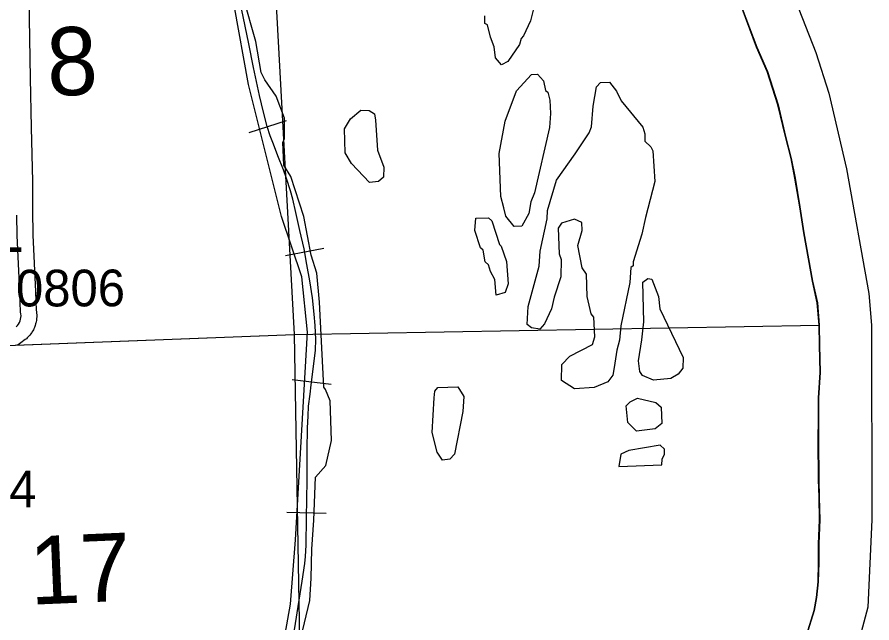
# Model space of a CAD drawing. Extents: x 128.7 to 185.5, y -21.4 to 12.6.
# Drawn here: x 171.309 to 172.942, y 3.075 to 4.23 of the extents above; entities that cross this region are included whole.
import ezdxf

# ---------------------------------------------------------------- set-up
doc = ezdxf.new("R2010")
doc.units = 0
for name, color, linetype in [('tdCoClipBndry', 7, 'Continuous'), ('tdCoCoBndry', 7, 'Continuous'), ('tdCoHydroRiver', 7, 'Continuous'), ('tdCoRRCL', 7, 'Continuous'), ('tdCoSecRdNmbr', 7, 'Continuous'), ('tdCoSecRdTxt', 7, 'Continuous'), ('tdCoSecRteBand', 7, 'Continuous'), ('tdCoSecRteCL', 7, 'Continuous'), ('tdCoSectLine', 7, 'Continuous'), ('tdCoSectLinePart', 7, 'Continuous'), ('tdCoSectNmbr', 7, 'Continuous'), ('tdCoStBndry', 7, 'Continuous'), ('tdCoStBndryPart', 7, 'Continuous'), ('tdCoSurfGravel', 7, 'Continuous'), ('tdCoTwpBndryShd', 7, 'Continuous')]:
    doc.layers.add(name, color=color, linetype=linetype)

msp = doc.modelspace()

# ---------------------------------------------------------------- linework, layer by layer
at = {"layer": 'tdCoClipBndry'}
msp.add_lwpolyline([(172.3444, 5.3843), (172.3985, 5.2066), (172.4387, 5.0005), (172.4499, 4.9064), (172.4728, 4.8248), (172.4958, 4.7636), (172.5275, 4.711), (172.6538, 4.5566), (172.6824, 4.5146), (172.7359, 4.415), (172.8348, 4.1631), (172.8594, 4.0856), (172.893, 3.9407), (172.9355, 3.7028), (172.9407, 3.6429), (172.9416, 3.2713), (172.9338, 3.1045), (172.9109, 3.0184)], dxfattribs=at)
at = {"layer": 'tdCoCoBndry'}
for p, q in [((172.6941, 4.2467), (172.7219, 4.1731)), ((172.7219, 4.1731), (172.7422, 4.1265)), ((172.7422, 4.1265), (172.7624, 4.0629)), ((172.7624, 4.0629), (172.7767, 4.0024)), ((172.7767, 4.0024), (172.7875, 3.9606)), ((172.7875, 3.9606), (172.795, 3.9232)), ((172.795, 3.9232), (172.8041, 3.8683)), ((172.8041, 3.8683), (172.8117, 3.8185)), ((172.8117, 3.8185), (172.8208, 3.7692)), ((172.8208, 3.7692), (172.8283, 3.7266)), ((172.8283, 3.7266), (172.8374, 3.6852)), ((172.8374, 3.6852), (172.8412, 3.6427)), ((172.8412, 3.6427), (172.8418, 3.6045)), ((172.8418, 3.6045), (172.8429, 3.5521)), ((172.8429, 3.5521), (172.8397, 3.5038)), ((172.8397, 3.5038), (172.8397, 3.4648)), ((172.8397, 3.4648), (172.8393, 3.4238)), ((172.8393, 3.4238), (172.8401, 3.3474)), ((172.8401, 3.3474), (172.8412, 3.3144)), ((172.8412, 3.3144), (172.842, 3.271)), ((172.842, 3.271), (172.84, 3.2253)), ((172.84, 3.2253), (172.84, 3.1899)), ((172.84, 3.1899), (172.8392, 3.1529)), ((172.8392, 3.1529), (172.836, 3.123)), ((172.836, 3.123), (172.8316, 3.098)), ((172.8316, 3.098), (172.8168, 3.051))]:
    msp.add_line(p, q, dxfattribs=at)
for points in [[(172.8165, 3.051), (172.8312, 3.098), (172.8356, 3.123), (172.8388, 3.1529), (172.8396, 3.1899), (172.8396, 3.2253), (172.8416, 3.271), (172.8409, 3.3144), (172.8397, 3.3474), (172.8389, 3.4238), (172.8393, 3.4648), (172.8394, 3.5038), (172.8425, 3.5521), (172.8414, 3.6045), (172.8408, 3.6427), (172.8371, 3.6852), (172.8279, 3.7266), (172.8204, 3.7692), (172.8113, 3.8185), (172.8037, 3.8683), (172.7946, 3.9232), (172.7871, 3.9606), (172.7764, 4.0024), (172.7621, 4.0629), (172.7418, 4.1265), (172.7215, 4.1731), (172.6937, 4.2467)], [(172.6941, 4.2467), (172.7219, 4.1731), (172.7422, 4.1265), (172.7624, 4.0629), (172.7767, 4.0024), (172.7875, 3.9606), (172.795, 3.9232), (172.8041, 3.8683), (172.8117, 3.8185), (172.8208, 3.7692), (172.8283, 3.7266), (172.8374, 3.6852), (172.8412, 3.6427), (172.8418, 3.6045), (172.8429, 3.5521), (172.8397, 3.5038), (172.8397, 3.4648), (172.8393, 3.4238), (172.8401, 3.3474), (172.8412, 3.3144), (172.842, 3.271), (172.84, 3.2253), (172.84, 3.1899), (172.8392, 3.1529), (172.836, 3.123), (172.8316, 3.098), (172.8168, 3.051)]]:
    msp.add_lwpolyline(points, dxfattribs=at)
at = {"layer": 'tdCoHydroRiver'}
for points in [[(171.8408, 3.0026), (171.8679, 3.1173), (171.871, 3.16), (171.872, 3.2153), (171.8761, 3.2707), (171.8793, 3.3523), (171.899, 3.3746), (171.9098, 3.4223), (171.9069, 3.498), (171.8981, 3.5198), (171.8948, 3.5244), (171.8869, 3.6867), (171.8816, 3.7418), (171.8708, 3.7761), (171.8569, 3.8498), (171.8318, 3.9262), (171.8184, 3.9478), (171.8167, 3.9919), (171.8196, 3.9983), (171.8196, 4.0378), (171.8038, 4.0798), (171.782, 4.1106), (171.7752, 4.1245), (171.765, 4.1841), (171.7412, 4.2669)], [(172.2962, 4.249), (172.2893, 4.2234), (172.2762, 4.1945), (172.2716, 4.1896), (172.2689, 4.1784), (172.2465, 4.146), (172.2341, 4.1392)], [(172.2341, 4.1392), (172.2225, 4.1529), (172.2202, 4.1734), (172.2131, 4.1921), (172.2075, 4.2155), (172.2026, 4.2185), (172.2021, 4.2327)], [(172.2587, 3.8306), (172.2422, 3.8505), (172.2384, 3.8662), (172.2328, 3.8881), (172.2296, 3.9701), (172.2414, 4.0321), (172.2629, 4.0898), (172.2917, 4.1209), (172.3027, 4.1213), (172.3142, 4.1091), (172.3181, 4.0903), (172.323, 4.0874), (172.3267, 4.0717), (172.3277, 4.0465), (172.3256, 4.0196), (172.2973, 3.8953), (172.2901, 3.8777), (172.2862, 3.8554), (172.2729, 3.8312), (172.2587, 3.8306)], [(172.3734, 3.5209), (172.3491, 3.5373), (172.3495, 3.5673), (172.3646, 3.5837), (172.408, 3.6059), (172.4122, 3.6203), (172.4107, 3.6581), (172.4057, 3.6642), (172.3981, 3.6971), (172.3965, 3.7397), (172.3881, 3.752), (172.3801, 3.7943), (172.3885, 3.823), (172.3879, 3.8388), (172.3735, 3.8446), (172.3485, 3.8373), (172.3425, 3.8276), (172.3444, 3.7787), (172.348, 3.7678), (172.3477, 3.7346), (172.335, 3.6962), (172.3296, 3.6739), (172.3165, 3.645), (172.3074, 3.6352), (172.2915, 3.6377), (172.2834, 3.6437), (172.2852, 3.6785), (172.3059, 3.7551), (172.3079, 3.7836), (172.3213, 3.8457), (172.3223, 3.8615), (172.339, 3.919), (172.3749, 3.9694), (172.4018, 4.0099), (172.4061, 4.0211), (172.4093, 4.0607), (172.4158, 4.0973), (172.4233, 4.1055), (172.4407, 4.1061), (172.454, 4.0893), (172.4626, 4.0707), (172.504, 4.0202), (172.5077, 4.0077), (172.5082, 3.9935), (172.5197, 3.9829), (172.5231, 3.9751), (172.527, 3.9169), (172.5091, 3.8483), (172.5025, 3.8164), (172.4856, 3.7637), (172.4859, 3.7558), (172.4813, 3.7524), (172.4792, 3.7239), (172.4619, 3.6412), (172.4598, 3.6142), (172.4542, 3.5951), (172.4492, 3.5617), (172.4466, 3.5474), (172.4376, 3.5344), (172.4112, 3.5239), (172.3734, 3.5209)], [(171.9823, 3.9147), (171.9477, 3.9512), (171.9359, 3.9713), (171.9341, 4.017), (171.946, 4.0364), (171.9659, 4.053), (171.9817, 4.052), (171.9914, 4.0461), (171.9935, 4.0335), (171.9972, 3.9768), (172.0096, 3.9441), (172.0087, 3.9252), (171.9996, 3.9169), (171.9823, 3.9147)], [(172.2243, 3.6998), (172.2216, 3.7297), (172.2131, 3.7452), (172.2095, 3.7577), (172.2029, 3.7637), (172.1989, 3.7857), (172.194, 3.7902), (172.1832, 3.823), (172.1855, 3.8468), (172.2091, 3.8477), (172.2157, 3.8416), (172.2301, 3.7964), (172.2333, 3.7933), (172.244, 3.7638), (172.2472, 3.7212), (172.2415, 3.7052), (172.2243, 3.6998)], [(172.5243, 3.5378), (172.5035, 3.5464), (172.4984, 3.5541), (172.4961, 3.5746), (172.5024, 3.6143), (172.5058, 3.6492), (172.5044, 3.7249), (172.5136, 3.7316), (172.5216, 3.7303), (172.5339, 3.6976), (172.5364, 3.674), (172.5811, 3.581), (172.5803, 3.5605), (172.5713, 3.5491), (172.5574, 3.5406), (172.5243, 3.5378)], [(172.1213, 3.3848), (172.1112, 3.4002), (172.1019, 3.4377), (172.1056, 3.5042), (172.1067, 3.5168), (172.1128, 3.5234), (172.1506, 3.5249), (172.1624, 3.5064), (172.1603, 3.4779), (172.1445, 3.3967), (172.1354, 3.3869), (172.1213, 3.3848)], [(172.4918, 3.4402), (172.4754, 3.4569), (172.4726, 3.4884), (172.4801, 3.4966), (172.4941, 3.5034), (172.5291, 3.4953), (172.539, 3.4862), (172.5402, 3.4547), (172.5279, 3.4448), (172.4918, 3.4402)], [(172.5452, 3.406), (172.537, 3.4135), (172.4774, 3.4033), (172.4619, 3.3964), (172.4581, 3.3726), (172.5401, 3.3758), (172.5412, 3.3868), (172.5456, 3.3965), (172.5452, 3.406)]]:
    msp.add_lwpolyline(points, dxfattribs=at)
at = {"layer": 'tdCoRRCL'}
for p, q in [((171.8228, 4.0326), (171.7515, 4.0093)), ((171.8952, 3.7888), (171.8215, 3.7749)), ((171.9087, 3.5291), (171.8343, 3.5386)), ((171.8994, 3.2834), (171.8244, 3.2851))]:
    msp.add_line(p, q, dxfattribs=at)
for points in [[(171.1884, 1.9649), (171.3367, 2.1316), (171.5099, 2.3702), (171.5345, 2.409), (171.641, 2.6782), (171.771, 2.9136), (171.8157, 3.0242), (171.8314, 3.11), (171.8405, 3.2327), (171.8635, 3.6293), (171.8532, 3.7347), (171.8141, 3.8501), (171.7508, 4.1019), (171.6687, 4.5567), (171.5968, 4.9724), (171.5427, 5.2119), (171.4809, 5.4045)], [(171.8357, 3.0406), (171.846, 3.1056), (171.8538, 3.1541), (171.8585, 3.1879), (171.8601, 3.201), (171.8612, 3.2228), (171.8617, 3.2752), (171.8633, 3.346), (171.863, 3.4034), (171.864, 3.4466), (171.8651, 3.4692), (171.8659, 3.4881), (171.8688, 3.5111), (171.8709, 3.529), (171.8766, 3.5741), (171.8787, 3.595), (171.8795, 3.6155), (171.8785, 3.6417), (171.8766, 3.6634), (171.873, 3.6946), (171.868, 3.7269), (171.8627, 3.7586), (171.8572, 3.788), (171.8494, 3.8233), (171.8415, 3.8579), (171.836, 3.8829), (171.8313, 3.8991), (171.8234, 3.9224), (171.8179, 3.9387), (171.8072, 3.9654), (171.7988, 3.9882), (171.7927, 4.004), (171.787, 4.0215), (171.7796, 4.049), (171.772, 4.0808), (171.7608, 4.1345), (171.7516, 4.1793), (171.7377, 4.2467)], [(171.8357, 3.0406), (171.846, 3.1056), (171.8538, 3.1541), (171.8585, 3.1879), (171.8601, 3.201), (171.8612, 3.2228), (171.8617, 3.2752), (171.8633, 3.346), (171.863, 3.4034), (171.864, 3.4466), (171.8651, 3.4692), (171.8659, 3.4881), (171.8688, 3.5111), (171.8709, 3.529), (171.8766, 3.5741), (171.8787, 3.595), (171.8795, 3.6155), (171.8785, 3.6417), (171.8766, 3.6634), (171.873, 3.6946), (171.868, 3.7269), (171.8627, 3.7586), (171.8572, 3.788), (171.8494, 3.8233), (171.8415, 3.8579), (171.836, 3.8829), (171.8313, 3.8991), (171.8234, 3.9224), (171.8179, 3.9387), (171.8072, 3.9654), (171.7988, 3.9882), (171.7927, 4.004), (171.787, 4.0215), (171.7796, 4.049), (171.772, 4.0808), (171.7608, 4.1345), (171.7516, 4.1793), (171.7377, 4.2467)]]:
    msp.add_lwpolyline(points, dxfattribs=at)
at = {"layer": 'tdCoSecRteBand'}
msp.add_lwpolyline([(171.3316, 4.2666), (171.3338, 4.1138), (171.3358, 4.0198), (171.3385, 3.9168), (171.3385, 3.9164), (171.3385, 3.916), (171.3385, 3.8865), (171.3385, 3.883), (171.3388, 3.8532), (171.3395, 3.8233), (171.3391, 3.8233), (171.3392, 3.823), (171.3392, 3.8145), (171.3444, 3.7068), (171.3444, 3.7067), (171.3444, 3.7065), (171.3458, 3.6707), (171.346, 3.6694), (171.3464, 3.6676), (171.3465, 3.6658), (171.3467, 3.6624), (171.3468, 3.6606), (171.3467, 3.6588), (171.3465, 3.6555), (171.3463, 3.6537), (171.346, 3.6519), (171.3454, 3.6485), (171.3451, 3.6468), (171.3446, 3.645), (171.3436, 3.6418), (171.343, 3.6401), (171.3423, 3.6384), (171.3409, 3.6353), (171.3402, 3.6337), (171.3392, 3.6321), (171.3375, 3.6292), (171.3365, 3.6277), (171.3354, 3.6262), (171.3334, 3.6235), (171.3322, 3.6221), (171.331, 3.6208), (171.3286, 3.6184), (171.3268, 3.6167), (171.3248, 3.6152), (171.316, 3.6088), (171.3111, 3.6053), (171.3053, 3.6039)], dxfattribs=at)
at = {"layer": 'tdCoSecRteCL'}
msp.add_lwpolyline([(171.3073, 3.6395), (171.3097, 3.6419), (171.3118, 3.6446), (171.3135, 3.6476), (171.3149, 3.6507), (171.3159, 3.6539), (171.3165, 3.6573), (171.3167, 3.6607), (171.3165, 3.664), (171.3159, 3.6674), (171.3144, 3.7054), (171.3092, 3.8136), (171.3088, 3.8527)], dxfattribs=at)
at = {"layer": 'tdCoSectLine'}
for points in [[(172.8408, 3.6427), (172.8371, 3.6852), (172.8279, 3.7266), (172.8204, 3.7692), (172.8113, 3.8185), (172.8037, 3.8683), (172.7946, 3.9232), (172.7871, 3.9606), (172.7764, 4.0024), (172.7621, 4.0629), (172.7418, 4.1265), (172.7215, 4.1731), (172.6937, 4.2467), (172.6781, 4.2819), (172.6605, 4.3271), (172.6429, 4.3784), (172.625, 4.4143), (172.5971, 4.4624), (172.5713, 4.5002), (172.5284, 4.5496), (172.4922, 4.5942), (172.4679, 4.6256), (172.4456, 4.6532)], [(171.7838, 4.6263), (171.838, 3.6251)], [(171.838, 3.6251), (172.8408, 3.6427)], [(172.6317, 2.6775), (172.6508, 2.7185), (172.6723, 2.7595), (172.6986, 2.8036), (172.7233, 2.8482), (172.7456, 2.8895), (172.7651, 2.9313), (172.7902, 2.9898), (172.8165, 3.051), (172.8312, 3.098), (172.8356, 3.123), (172.8388, 3.1529), (172.8396, 3.1899), (172.8396, 3.2253), (172.8416, 3.271), (172.8409, 3.3144), (172.8397, 3.3474), (172.8389, 3.4238), (172.8393, 3.4648), (172.8394, 3.5038), (172.8425, 3.5521), (172.8414, 3.6045), (172.8408, 3.6427)], [(170.8237, 3.5862), (171.838, 3.6251)], [(171.838, 3.6251), (171.8556, 2.6397)]]:
    msp.add_lwpolyline(points, dxfattribs=at)
at = {"layer": 'tdCoSectLinePart'}
for points in [[(172.8408, 3.6427), (172.8371, 3.6852), (172.8279, 3.7266), (172.8204, 3.7692), (172.8113, 3.8185), (172.8037, 3.8683), (172.7946, 3.9232), (172.7871, 3.9606), (172.7764, 4.0024), (172.7621, 4.0629), (172.7418, 4.1265), (172.7215, 4.1731), (172.6937, 4.2467), (172.6781, 4.2819), (172.6605, 4.3271), (172.6429, 4.3784), (172.625, 4.4143), (172.5971, 4.4624), (172.5713, 4.5002), (172.5284, 4.5496), (172.4922, 4.5942), (172.4679, 4.6256), (172.4456, 4.6532)], [(171.7838, 4.6263), (171.838, 3.6251)], [(171.838, 3.6251), (172.8408, 3.6427)], [(172.6317, 2.6775), (172.6508, 2.7185), (172.6723, 2.7595), (172.6986, 2.8036), (172.7233, 2.8482), (172.7456, 2.8895), (172.7651, 2.9313), (172.7902, 2.9898), (172.8165, 3.051), (172.8312, 3.098), (172.8356, 3.123), (172.8388, 3.1529), (172.8396, 3.1899), (172.8396, 3.2253), (172.8416, 3.271), (172.8409, 3.3144), (172.8397, 3.3474), (172.8389, 3.4238), (172.8393, 3.4648), (172.8394, 3.5038), (172.8425, 3.5521), (172.8414, 3.6045), (172.8408, 3.6427)], [(171.3057, 3.6047), (171.838, 3.6251)], [(171.838, 3.6251), (171.8556, 2.6397)]]:
    msp.add_lwpolyline(points, dxfattribs=at)
at = {"layer": 'tdCoStBndry'}
msp.add_lwpolyline([(172.8165, 3.051), (172.8312, 3.098), (172.8356, 3.123), (172.8388, 3.1529), (172.8396, 3.1899), (172.8396, 3.2253), (172.8416, 3.271), (172.8409, 3.3144), (172.8397, 3.3474), (172.8389, 3.4238), (172.8393, 3.4648), (172.8394, 3.5038), (172.8425, 3.5521), (172.8414, 3.6045), (172.8408, 3.6427), (172.8371, 3.6852), (172.8279, 3.7266), (172.8204, 3.7692), (172.8113, 3.8185), (172.8037, 3.8683), (172.7946, 3.9232), (172.7871, 3.9606), (172.7764, 4.0024), (172.7621, 4.0629), (172.7418, 4.1265), (172.7215, 4.1731), (172.6937, 4.2467)], dxfattribs=at)
at = {"layer": 'tdCoStBndryPart'}
msp.add_lwpolyline([(172.8165, 3.051), (172.8312, 3.098), (172.8356, 3.123), (172.8388, 3.1529), (172.8396, 3.1899), (172.8396, 3.2253), (172.8416, 3.271), (172.8409, 3.3144), (172.8397, 3.3474), (172.8389, 3.4238), (172.8393, 3.4648), (172.8394, 3.5038), (172.8425, 3.5521), (172.8414, 3.6045), (172.8408, 3.6427), (172.8371, 3.6852), (172.8279, 3.7266), (172.8204, 3.7692), (172.8113, 3.8185), (172.8037, 3.8683), (172.7946, 3.9232), (172.7871, 3.9606), (172.7764, 4.0024), (172.7621, 4.0629), (172.7418, 4.1265), (172.7215, 4.1731), (172.6937, 4.2467)], dxfattribs=at)
at = {"layer": 'tdCoSurfGravel'}
msp.add_lwpolyline([(171.3073, 3.6395), (171.3097, 3.6419), (171.3118, 3.6446), (171.3135, 3.6476), (171.3149, 3.6507), (171.3159, 3.6539), (171.3165, 3.6573), (171.3167, 3.6607), (171.3165, 3.664), (171.3159, 3.6674), (171.3144, 3.7054), (171.3092, 3.8136), (171.3088, 3.8527)], dxfattribs=at)
at = {"layer": 'tdCoTwpBndryShd'}
msp.add_lwpolyline([(172.8165, 3.051), (172.8312, 3.098), (172.8356, 3.123), (172.8388, 3.1529), (172.8396, 3.1899), (172.8396, 3.2253), (172.8416, 3.271), (172.8409, 3.3144), (172.8397, 3.3474), (172.8389, 3.4238), (172.8393, 3.4648), (172.8394, 3.5038), (172.8425, 3.5521), (172.8414, 3.6045), (172.8408, 3.6427), (172.8371, 3.6852), (172.8279, 3.7266), (172.8204, 3.7692), (172.8113, 3.8185), (172.8037, 3.8683), (172.7946, 3.9232), (172.7871, 3.9606), (172.7764, 4.0024), (172.7621, 4.0629), (172.7418, 4.1265), (172.7215, 4.1731), (172.6937, 4.2467)], dxfattribs=at)

# ---------------------------------------------------------------- texts
at = {"layer": 'tdCoSecRdNmbr'}
for s, rotation, p in [('0806', 0.129, (171.3071, 3.6782)), ('1704', 0.1289, (171.138, 3.2948))]:
    msp.add_text(s, height=0.07, rotation=rotation, dxfattribs=at).set_placement(p)
at = {"layer": 'tdCoSecRdTxt'}
msp.add_text('118TH ST', height=0.08, rotation=0.1261, dxfattribs=at).set_placement((170.8322, 3.7102))
at = {"layer": 'tdCoSectNmbr'}
for s, rotation, p in [('8', 2.4174, (171.3685, 4.0795)), ('17', 2.4173, (171.3353, 3.1091))]:
    msp.add_text(s, height=0.13, rotation=rotation, dxfattribs=at).set_placement(p)

doc.saveas('drawing.dxf')
